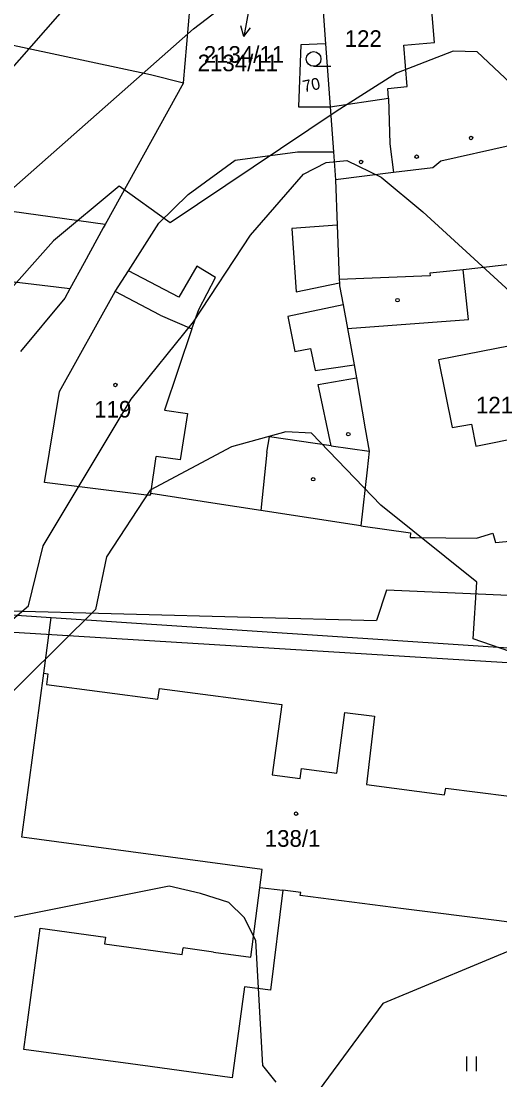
# Model space of a CAD drawing. Extents: x -555860 to -552701, y -1187050 to -1182291.
# Drawn here: x -554335.5 to -554286.6, y -1184613.8 to -1184505.6 of the extents above; entities that cross this region are included whole.
import ezdxf

# ---------------------------------------------------------------- set-up
doc = ezdxf.new("R2010")
doc.units = 0
for name, color, linetype in [('CYKLISTI_stav', 7, 'Continuous'), ('LEG_2b', 7, 'Continuous'), ('Level 16', 7, 'Continuous'), ('Level 25', 7, 'Continuous'), ('Level 40', 7, 'Continuous'), ('Level 41', 7, 'Continuous'), ('navrh_BV', 7, 'Continuous'), ('Poz předměty', 7, 'Continuous'), ('stav_BV', 7, 'Continuous')]:
    doc.layers.add(name, color=color, linetype=linetype)

msp = doc.modelspace()

# ---------------------------------------------------------------- linework, layer by layer
at = {"layer": 'CYKLISTI_stav'}
for p, q in [((-554293.26, -1184507.81), (-554293.54, -1184504.15)), ((-554296.37, -1184508.1), (-554293.26, -1184507.81)), ((-554296.03, -1184512.31), (-554296.37, -1184508.1)), ((-554298.02, -1184512.5), (-554296.03, -1184512.31)), ((-554297.95, -1184513.5), (-554298.02, -1184512.5)), ((-554303.91, -1184514.39), (-554297.95, -1184513.5)), ((-554297.95, -1184513.5), (-554297.8, -1184518.18)), ((-554297.8, -1184518.18), (-554297.42, -1184521.08)), ((-554303.18, -1184526.48), (-554307.83, -1184526.81)), ((-554307.83, -1184526.81), (-554307.39, -1184533.29)), ((-554319.38, -1184533.85), (-554324.53, -1184531.14)), ((-554317.53, -1184530.67), (-554319.38, -1184533.85)), ((-554315.62, -1184531.82), (-554317.53, -1184530.67)), ((-554289.78, -1184536.12), (-554290.33, -1184531.03)), ((-554317.33, -1184535.08), (-554315.62, -1184531.82)), ((-554307.39, -1184533.29), (-554302.96, -1184532.38)), ((-554321.28, -1184535.66), (-554325.87, -1184533.24)), ((-554302.59, -1184534.63), (-554308.22, -1184535.81)), ((-554321.28, -1184535.66), (-554318.05, -1184537.08)), ((-554318.05, -1184537.08), (-554317.33, -1184535.08)), ((-554308.22, -1184535.81), (-554307.51, -1184539.4)), ((-554302.15, -1184537.05), (-554289.78, -1184536.12)), ((-554318.05, -1184537.08), (-554320.83, -1184545.37)), ((-554281.26, -1184537.97), (-554292.83, -1184540.24)), ((-554307.51, -1184539.4), (-554305.9, -1184539.08)), ((-554305.9, -1184539.08), (-554305.45, -1184541.32)), ((-554292.83, -1184540.24), (-554291.44, -1184547.17)), ((-554305.45, -1184541.32), (-554301.47, -1184540.74)), ((-554305.12, -1184542.75), (-554301.23, -1184542.07)), ((-554303.81, -1184549.03), (-554305.12, -1184542.75)), ((-554320.83, -1184545.37), (-554318.48, -1184545.74)), ((-554318.48, -1184545.74), (-554319.23, -1184550.46)), ((-554291.44, -1184547.17), (-554289.46, -1184546.8)), ((-554289.46, -1184546.8), (-554289.01, -1184549.05)), ((-554289.01, -1184549.05), (-554279.47, -1184547.15)), ((-554310.37, -1184549.66), (-554310.11, -1184548.1)), ((-554303.81, -1184549.03), (-554310.11, -1184548.1)), ((-554310.37, -1184549.66), (-554310.98, -1184555.65)), ((-554303.81, -1184549.03), (-554299.91, -1184549.59)), ((-554322.24, -1184553.9), (-554321.68, -1184550.12)), ((-554319.23, -1184550.46), (-554321.68, -1184550.12)), ((-554335.42, -1184589.01), (-554333.18, -1184572.27)), ((-554333.18, -1184572.27), (-554332.74, -1184572.33)), ((-554332.74, -1184572.33), (-554332.88, -1184573.43)), ((-554332.88, -1184573.43), (-554321.5, -1184574.92)), ((-554321.5, -1184574.92), (-554321.35, -1184573.81)), ((-554321.35, -1184573.81), (-554308.86, -1184575.46)), ((-554308.86, -1184575.46), (-554309.83, -1184582.66)), ((-554303.21, -1184582.47), (-554302.4, -1184576.28)), ((-554302.4, -1184576.28), (-554299.36, -1184576.67)), ((-554299.36, -1184576.67), (-554300.19, -1184583.63)), ((-554306.96, -1184583.03), (-554306.82, -1184582)), ((-554306.82, -1184582), (-554303.21, -1184582.47)), ((-554309.83, -1184582.66), (-554306.96, -1184583.03)), ((-554300.19, -1184583.63), (-554292.21, -1184584.68)), ((-554292.21, -1184584.68), (-554292.1, -1184584.02)), ((-554292.1, -1184584.02), (-554285.61, -1184584.84)), ((-554310.85, -1184592.33), (-554335.42, -1184589.01)), ((-554312.02, -1184601.29), (-554310.85, -1184592.33)), ((-554308.73, -1184594.45), (-554310.01, -1184604.66)), ((-554306.92, -1184594.68), (-554308.73, -1184594.45)), ((-554306.96, -1184594.98), (-554306.92, -1184594.68)), ((-554296.42, -1184596.33), (-554306.96, -1184594.98)), ((-554286.91, -1184597.54), (-554296.42, -1184596.33)), ((-554284.58, -1184597.84), (-554286.91, -1184597.54)), ((-554335.22, -1184610.71), (-554333.53, -1184598.32)), ((-554333.53, -1184598.32), (-554326.86, -1184599.24)), ((-554326.86, -1184599.24), (-554326.96, -1184599.92)), ((-554326.96, -1184599.92), (-554319.02, -1184601.01)), ((-554319.02, -1184601.01), (-554318.92, -1184600.34)), ((-554315.84, -1184600.76), (-554318.92, -1184600.34)), ((-554315.84, -1184600.76), (-554312.02, -1184601.29)), ((-554312.66, -1184604.33), (-554313.92, -1184613.62)), ((-554310.01, -1184604.66), (-554312.66, -1184604.33)), ((-554326.35, -1184611.92), (-554335.22, -1184610.71)), ((-554325.58, -1184612.02), (-554326.35, -1184611.92)), ((-554322.3, -1184612.47), (-554325.58, -1184612.02)), ((-554313.92, -1184613.62), (-554322.3, -1184612.47))]:
    msp.add_line(p, q, dxfattribs=at)
at = {"layer": 'Level 16'}
for p, q in [((-554312.2, -1184504.24), (-554312.72, -1184507.2)), ((-554312.72, -1184507.2), (-554313.04, -1184506.12)), ((-554312.72, -1184507.2), (-554312.05, -1184506.3))]:
    msp.add_line(p, q, dxfattribs=at)
at = {"layer": 'Level 25'}
for p, q in [((-554305.6, -1184510.24), (-554303.85, -1184510.24)), ((-554289.94, -1184612.93), (-554289.94, -1184611.43)), ((-554288.94, -1184612.93), (-554288.94, -1184611.43))]:
    msp.add_line(p, q, dxfattribs=at)
for centre, radius in [((-554305.6, -1184509.49), 0.75), ((-554289.51, -1184517.57), 0.175), ((-554295.07, -1184519.48), 0.175), ((-554300.75, -1184520.02), 0.175), ((-554297.03, -1184534.14), 0.175), ((-554325.85, -1184542.81), 0.175), ((-554302.05, -1184547.84), 0.175), ((-554305.64, -1184552.44), 0.175), ((-554307.39, -1184586.62), 0.175)]:
    msp.add_circle(centre, radius, dxfattribs=at)
at = {"layer": 'Level 40'}
msp.add_lwpolyline([(-554412.43, -1184591.41), (-554404.94, -1184591.82), (-554396.07, -1184591.55), (-554386.64, -1184589.05), (-554363.62, -1184580.18), (-554355.03, -1184575.88), (-554351.28, -1184573.1), (-554344.42, -1184569.31), (-554339.38, -1184569.31), (-554334.72, -1184565.39), (-554333.23, -1184559.24), (-554324.24, -1184544.26), (-554317.86, -1184536.36), (-554312.04, -1184527.49), (-554306.63, -1184521.25), (-554304.32, -1184520.08), (-554302.2, -1184519.86), (-554298.71, -1184521.57), (-554294.43, -1184525.13), (-554281.54, -1184536.92)], dxfattribs=at)
at = {"layer": 'Level 41'}
for points in [[(-554319.53, -1184491.16), (-554337.14, -1184511.26), (-554344.77, -1184517.23), (-554352.64, -1184520.74), (-554356.69, -1184521.94), (-554360.06, -1184522.39), (-554364.18, -1184522.22), (-554368.81, -1184521.57), (-554371.66, -1184520.97), (-554376.66, -1184519.03), (-554400.87, -1184505.75), (-554410.26, -1184504.14)], [(-554469.04, -1184506.28), (-554462.33, -1184506.28), (-554456.36, -1184507.58), (-554450.14, -1184508.35), (-554443.77, -1184509.6), (-554433.51, -1184513.9), (-554414.55, -1184523.2), (-554406.5, -1184526.42), (-554399.53, -1184537.16), (-554393.71, -1184542.6), (-554390.52, -1184543.57), (-554382.76, -1184544.4), (-554375.82, -1184543.85), (-554365.84, -1184541.49), (-554354.61, -1184536.08), (-554340.05, -1184525.96), (-554317.86, -1184506.41), (-554310.1, -1184500.45)], [(-554284.31, -1184513.07), (-554288.89, -1184508.77), (-554291.34, -1184508.7), (-554297.12, -1184510.94), (-554303.28, -1184514.85), (-554320.24, -1184526.23), (-554325.46, -1184522.5), (-554332.17, -1184528.09), (-554359.57, -1184558.87), (-554360.16, -1184564.09), (-554365.7, -1184568.67), (-554381.93, -1184575.05), (-554398.56, -1184578.79), (-554404.11, -1184579.21), (-554409.66, -1184578.79), (-554415.2, -1184576.99), (-554420.75, -1184573.66), (-554427.68, -1184565.2), (-554440.05, -1184553.81), (-554446.76, -1184546.56), (-554453.74, -1184541.46), (-554460.58, -1184538.07), (-554470.38, -1184535.55)], [(-554279.04, -1184572.29), (-554289.29, -1184568.75), (-554288.92, -1184562.97), (-554298.73, -1184555.08), (-554305.8, -1184547.73), (-554308.44, -1184547.59), (-554313.98, -1184549.12), (-554322.3, -1184553.55), (-554326.76, -1184560.36), (-554327.88, -1184565.77), (-554338.69, -1184576.4), (-554344.47, -1184576.96), (-554350.45, -1184586), (-554355.86, -1184589.47), (-554366.95, -1184594.04), (-554386.36, -1184604.44), (-554397.45, -1184609.29), (-554403, -1184611.1), (-554408.05, -1184611.26)], [(-554309.41, -1184614.06), (-554310.79, -1184612.34), (-554311.49, -1184599.59), (-554312.71, -1184597.23), (-554314.26, -1184595.71), (-554317.16, -1184594.76), (-554320.36, -1184594.04), (-554337.57, -1184597.47), (-554343.91, -1184597.84), (-554383.73, -1184623.02)]]:
    msp.add_lwpolyline(points, dxfattribs=at)
at = {"layer": 'navrh_BV'}
for p, q in [((-554304.76, -1184502.92), (-554304.4, -1184507.95)), ((-554318.9, -1184511.92), (-554318.2, -1184504.03)), ((-554341.55, -1184506.96), (-554322.26, -1184511.08)), ((-554306.9, -1184508.04), (-554307.15, -1184514.39)), ((-554304.4, -1184507.95), (-554306.9, -1184508.04)), ((-554304.4, -1184507.95), (-554303.91, -1184514.39)), ((-554318.9, -1184511.92), (-554326.89, -1184526.4)), ((-554322.26, -1184511.08), (-554318.9, -1184511.92)), ((-554307.15, -1184514.39), (-554303.91, -1184514.39)), ((-554303.91, -1184514.39), (-554303.57, -1184519)), ((-554285.63, -1184518.37), (-554292.61, -1184519.93)), ((-554313.63, -1184519.84), (-554307.25, -1184519)), ((-554307.25, -1184519), (-554303.57, -1184519)), ((-554303.57, -1184519), (-554303.36, -1184521.84)), ((-554318.43, -1184523.34), (-554313.63, -1184519.84)), ((-554293.42, -1184520.63), (-554297.42, -1184521.08)), ((-554292.61, -1184519.93), (-554293.42, -1184520.63)), ((-554297.42, -1184521.08), (-554303.36, -1184521.84)), ((-554303.36, -1184521.84), (-554303.18, -1184526.48)), ((-554326.89, -1184526.4), (-554354.71, -1184522.55)), ((-554321.43, -1184526.29), (-554318.43, -1184523.34)), ((-554327.09, -1184526.75), (-554329.06, -1184530.34)), ((-554326.89, -1184526.4), (-554327.09, -1184526.75)), ((-554324.53, -1184531.14), (-554321.43, -1184526.29)), ((-554303.18, -1184526.48), (-554302.97, -1184532.02)), ((-554331.92, -1184532.81), (-554351.96, -1184530.39)), ((-554329.06, -1184530.34), (-554330.5, -1184532.98)), ((-554285.24, -1184530.47), (-554290.33, -1184531.03)), ((-554325.87, -1184533.24), (-554324.53, -1184531.14)), ((-554290.33, -1184531.03), (-554293.73, -1184531.4)), ((-554293.73, -1184531.4), (-554293.7, -1184531.65)), ((-554293.7, -1184531.65), (-554302.97, -1184532.02)), ((-554302.97, -1184532.02), (-554302.96, -1184532.38)), ((-554302.96, -1184532.38), (-554302.95, -1184532.68)), ((-554302.95, -1184532.68), (-554302.59, -1184534.63)), ((-554330.5, -1184532.98), (-554331.92, -1184532.81)), ((-554331.58, -1184543.49), (-554325.87, -1184533.24)), ((-554330.5, -1184532.98), (-554331.02, -1184533.93)), ((-554331.02, -1184533.93), (-554335.54, -1184539.38)), ((-554302.59, -1184534.63), (-554302.15, -1184537.05)), ((-554302.15, -1184537.05), (-554301.47, -1184540.74)), ((-554301.47, -1184540.74), (-554301.23, -1184542.07)), ((-554301.23, -1184542.07), (-554300.32, -1184547.28)), ((-554333.11, -1184552.79), (-554331.58, -1184543.49)), ((-554300.32, -1184547.28), (-554299.91, -1184549.59)), ((-554299.91, -1184549.59), (-554300.11, -1184551.49)), ((-554300.11, -1184551.49), (-554300.76, -1184557.21)), ((-554323.21, -1184554.01), (-554333.11, -1184552.79)), ((-554322.36, -1184554.12), (-554323.21, -1184554.01)), ((-554322.24, -1184553.9), (-554322.36, -1184554.12)), ((-554315.9, -1184554.89), (-554322.24, -1184553.9)), ((-554310.98, -1184555.65), (-554315.9, -1184554.89)), ((-554300.76, -1184557.21), (-554310.98, -1184555.65)), ((-554300.76, -1184557.21), (-554295.7, -1184557.91)), ((-554295.7, -1184557.91), (-554295.72, -1184558.39)), ((-554295.72, -1184558.39), (-554295.21, -1184558.4)), ((-554295.21, -1184558.4), (-554288.95, -1184558.48)), ((-554288.95, -1184558.48), (-554287.27, -1184557.96)), ((-554287.27, -1184557.96), (-554287.02, -1184558.89)), ((-554287.02, -1184558.89), (-554281.5, -1184558.42)), ((-554298.16, -1184563.78), (-554299.18, -1184566.89)), ((-554281.94, -1184564.49), (-554298.16, -1184563.78)), ((-554346.56, -1184565.62), (-554299.18, -1184566.89)), ((-554346.67, -1184567.43), (-554272.79, -1184571.95)), ((-554273.46, -1184595.6), (-554298.54, -1184606.01)), ((-554298.54, -1184606.01), (-554323.11, -1184639.38))]:
    msp.add_line(p, q, dxfattribs=at)
at = {"layer": 'Poz předměty'}
for points in [[(-554346.56, -1184565.62), (-554332.42, -1184566.56), (-554283.64, -1184569.81), (-554272.74, -1184570.53)], [(-554333.18, -1184572.27), (-554332.42, -1184566.56)], [(-554311.09, -1184594.15), (-554308.73, -1184594.45)]]:
    msp.add_lwpolyline(points, dxfattribs=at)
at = {"layer": 'stav_BV'}
for p, q in [((-554312.2, -1184504.24), (-554312.72, -1184507.2)), ((-554312.72, -1184507.2), (-554313.04, -1184506.12)), ((-554312.72, -1184507.2), (-554312.05, -1184506.3))]:
    msp.add_line(p, q, dxfattribs=at)

# ---------------------------------------------------------------- texts
at = {"layer": 'LEG_2b'}
for s, p in [('122', (-554302.42, -1184508.26)), ('2134/11', (-554317.45, -1184510.75)), ('119', (-554328.02, -1184546.14)), ('121', (-554289.01, -1184545.72)), ('138/1', (-554310.59, -1184590))]:
    msp.add_text(s, height=1.7, dxfattribs=at).set_placement(p)
msp.add_text('70', height=1.2, rotation=12, dxfattribs=at).set_placement((-554306.58, -1184512.91))
at = {"layer": 'Level 16'}
msp.add_text('2134/11', height=1.7, dxfattribs=at).set_placement((-554316.82, -1184509.88))

doc.saveas('drawing.dxf')
